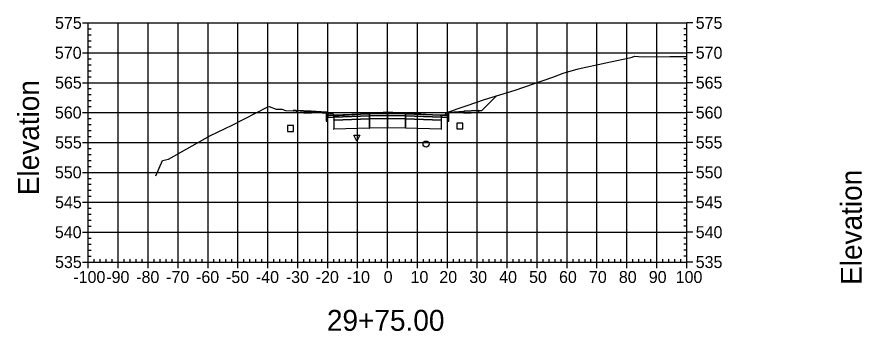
# Model space of a CAD drawing. Extents: x 704834 to 709892, y 372981 to 377533.
# Drawn here: x 708556 to 708838.5, y 376157.7 to 376262.8 of the extents above; entities that cross this region are included whole.
import ezdxf

# ---------------------------------------------------------------- set-up
doc = ezdxf.new("R2010")
doc.units = 0
for name, color, linetype in [('1', 7, 'Continuous'), ('10', 7, 'Continuous'), ('13', 7, 'Continuous'), ('14', 7, 'Continuous'), ('4', 7, 'Continuous'), ('57', 7, 'Continuous'), ('60', 7, 'Continuous'), ('Default_Xsect', 7, 'Continuous'), ('Existing', 7, 'Continuous')]:
    doc.layers.add(name, color=color, linetype=linetype)

msp = doc.modelspace()

# ---------------------------------------------------------------- linework, layer by layer
for points in [[(708711.41, 376231.48), (708716.38, 376236.44)], [(708648.41, 376231.48), (708648.38, 376231.44)], [(708649.41, 376231.52), (708648.41, 376231.48)], [(708659.41, 376230.92), (708654.41, 376231.32)], [(708700.41, 376230.92), (708705.41, 376231.32)], [(708710.41, 376231.52), (708711.41, 376231.48)]]:
    msp.add_lwpolyline(points)
for points in [[(708654.41, 376231.32), (708649.41, 376231.52), (708649.41, 376230.85), (708654.41, 376230.65)], [(708659.91, 376229.92), (708659.83, 376230.92), (708659.41, 376230.92), (708659.41, 376227.92), (708659.91, 376227.92)], [(708673.91, 376230.36), (708661.91, 376230), (708661.91, 376229.33), (708673.91, 376229.69)], [(708679.91, 376230.48), (708673.91, 376230.36), (708673.91, 376229.69), (708679.91, 376229.81)], [(708679.91, 376229.81), (708685.91, 376229.69), (708685.91, 376230.36), (708679.91, 376230.48)], [(708685.91, 376229.69), (708697.91, 376229.33), (708697.91, 376230), (708685.91, 376230.36)], [(708699.91, 376227.92), (708700.41, 376227.92), (708700.41, 376230.92), (708700, 376230.92), (708699.91, 376229.92)], [(708705.41, 376230.65), (708710.41, 376230.85), (708710.41, 376231.52), (708705.41, 376231.32)], [(708661.91, 376230), (708659.91, 376229.92), (708659.91, 376229.25), (708661.91, 376229.33)], [(708661.86, 376228.28), (708661.96, 376228.28), (708661.96, 376228.38), (708661.86, 376228.38)], [(708673.91, 376229.69), (708661.91, 376229.33), (708661.91, 376228.33), (708673.91, 376228.69)], [(708673.91, 376228.69), (708661.91, 376228.33), (708661.91, 376225.33), (708673.91, 376225.69)], [(708673.86, 376229.64), (708673.96, 376229.64), (708673.96, 376229.74), (708673.86, 376229.74)], [(708673.86, 376228.64), (708673.96, 376228.64), (708673.96, 376228.74), (708673.86, 376228.74)], [(708679.91, 376229.81), (708673.91, 376229.69), (708673.91, 376228.69), (708679.91, 376228.81)], [(708679.91, 376228.81), (708673.91, 376228.69), (708673.91, 376225.69), (708679.91, 376225.81)], [(708679.86, 376229.76), (708679.96, 376229.76), (708679.96, 376229.86), (708679.86, 376229.86)], [(708679.86, 376228.76), (708679.96, 376228.76), (708679.96, 376228.86), (708679.86, 376228.86)], [(708679.91, 376228.81), (708685.91, 376228.69), (708685.91, 376229.69), (708679.91, 376229.81)], [(708679.91, 376225.81), (708685.91, 376225.69), (708685.91, 376228.69), (708679.91, 376228.81)], [(708685.86, 376229.64), (708685.96, 376229.64), (708685.96, 376229.74), (708685.86, 376229.74)], [(708685.86, 376228.64), (708685.96, 376228.64), (708685.96, 376228.74), (708685.86, 376228.74)], [(708685.91, 376228.69), (708697.91, 376228.33), (708697.91, 376229.33), (708685.91, 376229.69)], [(708685.91, 376225.69), (708697.91, 376225.33), (708697.91, 376228.33), (708685.91, 376228.69)], [(708697.86, 376228.28), (708697.96, 376228.28), (708697.96, 376228.38), (708697.86, 376228.38)], [(708697.91, 376229.33), (708699.91, 376229.25), (708699.91, 376229.92), (708697.91, 376230)], [(708661.86, 376225.28), (708661.96, 376225.28), (708661.96, 376225.38), (708661.86, 376225.38)], [(708673.86, 376225.64), (708673.96, 376225.64), (708673.96, 376225.74), (708673.86, 376225.74)], [(708679.86, 376225.76), (708679.96, 376225.76), (708679.96, 376225.86), (708679.86, 376225.86)], [(708685.86, 376225.64), (708685.96, 376225.64), (708685.96, 376225.74), (708685.86, 376225.74)], [(708697.86, 376225.28), (708697.96, 376225.28), (708697.96, 376225.38), (708697.86, 376225.38)]]:
    msp.add_lwpolyline(points, close=True)
at = {"layer": '1'}
msp.add_lwpolyline([(708669.67, 376221.25), (708668.67, 376223.25), (708670.67, 376223.25)], close=True, dxfattribs=at)
at = {"layer": '10'}
msp.add_lwpolyline([(708646.43, 376224.46), (708648.43, 376224.46), (708648.43, 376226.46), (708646.43, 376226.46)], close=True, dxfattribs=at)
at = {"layer": '13'}
msp.add_circle((708692.79, 376220.3), 1, dxfattribs=at)
at = {"layer": '14'}
for points in [[(708716.38, 376236.44), (708716.38, 376236.49), (708716.38, 376236.44), (708716.33, 376236.44), (708716.38, 376236.44), (708716.38, 376236.39), (708716.38, 376236.44), (708716.43, 376236.44)], [(708648.38, 376231.44), (708648.38, 376231.49), (708648.38, 376231.44), (708648.33, 376231.44), (708648.38, 376231.44), (708648.38, 376231.39), (708648.38, 376231.44), (708648.43, 376231.44)], [(708679.91, 376230.48), (708679.91, 376230.53), (708679.91, 376230.48), (708679.86, 376230.48), (708679.91, 376230.48), (708679.91, 376230.43), (708679.91, 376230.48), (708679.96, 376230.48)], [(708661.91, 376230), (708661.91, 376230.05), (708661.91, 376230), (708661.86, 376230), (708661.91, 376230), (708661.91, 376229.95), (708661.91, 376230), (708661.96, 376230)], [(708697.91, 376230), (708697.91, 376230.05), (708697.91, 376230), (708697.86, 376230), (708697.91, 376230), (708697.91, 376229.95), (708697.91, 376230), (708697.96, 376230)]]:
    msp.add_lwpolyline(points, dxfattribs=at)
at = {"layer": '4'}
msp.add_lwpolyline([(708703.08, 376225.33), (708705.08, 376225.33), (708705.08, 376227.33), (708703.08, 376227.33)], close=True, dxfattribs=at)
at = {"layer": '57'}
for p, q in [((708577.91, 376260.82), (708579.91, 376260.82)), ((708579.91, 376260.82), (708779.91, 376260.82)), ((708579.91, 376180.82), (708579.91, 376260.82)), ((708579.91, 376180.82), (708579.91, 376260.82)), ((708579.91, 376258.82), (708580.91, 376258.82)), ((708589.91, 376180.82), (708589.91, 376260.82)), ((708599.91, 376180.82), (708599.91, 376260.82)), ((708609.91, 376180.82), (708609.91, 376260.82)), ((708619.91, 376180.82), (708619.91, 376260.82)), ((708629.91, 376180.82), (708629.91, 376260.82)), ((708639.91, 376180.82), (708639.91, 376260.82)), ((708649.91, 376180.82), (708649.91, 376260.82)), ((708659.91, 376180.82), (708659.91, 376260.82)), ((708669.91, 376180.82), (708669.91, 376260.82)), ((708679.91, 376180.82), (708679.91, 376260.82)), ((708689.91, 376180.82), (708689.91, 376260.82)), ((708699.91, 376180.82), (708699.91, 376260.82)), ((708709.91, 376180.82), (708709.91, 376260.82)), ((708719.91, 376180.82), (708719.91, 376260.82)), ((708729.91, 376180.82), (708729.91, 376260.82)), ((708739.91, 376180.82), (708739.91, 376260.82)), ((708749.91, 376180.82), (708749.91, 376260.82)), ((708759.91, 376180.82), (708759.91, 376260.82)), ((708769.91, 376180.82), (708769.91, 376260.82)), ((708779.91, 376258.82), (708778.91, 376258.82)), ((708779.91, 376180.82), (708779.91, 376260.82)), ((708779.91, 376180.82), (708779.91, 376260.82)), ((708781.91, 376260.82), (708779.91, 376260.82)), ((708579.91, 376256.82), (708580.91, 376256.82)), ((708779.91, 376256.82), (708778.91, 376256.82)), ((708579.91, 376254.82), (708580.91, 376254.82)), ((708579.91, 376252.82), (708580.91, 376252.82)), ((708779.91, 376254.82), (708778.91, 376254.82)), ((708779.91, 376252.82), (708778.91, 376252.82)), ((708577.91, 376250.82), (708579.91, 376250.82)), ((708579.91, 376250.82), (708779.91, 376250.82)), ((708781.91, 376250.82), (708779.91, 376250.82)), ((708579.91, 376248.82), (708580.91, 376248.82)), ((708779.91, 376248.82), (708778.91, 376248.82)), ((708579.91, 376246.82), (708580.91, 376246.82)), ((708579.91, 376244.82), (708580.91, 376244.82)), ((708779.91, 376246.82), (708778.91, 376246.82)), ((708779.91, 376244.82), (708778.91, 376244.82)), ((708579.91, 376242.82), (708580.91, 376242.82)), ((708779.91, 376242.82), (708778.91, 376242.82)), ((708577.91, 376240.82), (708579.91, 376240.82)), ((708579.91, 376240.82), (708779.91, 376240.82)), ((708579.91, 376238.82), (708580.91, 376238.82)), ((708779.91, 376238.82), (708778.91, 376238.82)), ((708781.91, 376240.82), (708779.91, 376240.82)), ((708579.91, 376236.82), (708580.91, 376236.82)), ((708779.91, 376236.82), (708778.91, 376236.82)), ((708579.91, 376234.82), (708580.91, 376234.82)), ((708779.91, 376234.82), (708778.91, 376234.82)), ((708577.91, 376230.82), (708579.91, 376230.82)), ((708579.91, 376232.82), (708580.91, 376232.82)), ((708579.91, 376230.82), (708779.91, 376230.82)), ((708779.91, 376232.82), (708778.91, 376232.82)), ((708781.91, 376230.82), (708779.91, 376230.82)), ((708579.91, 376228.82), (708580.91, 376228.82)), ((708779.91, 376228.82), (708778.91, 376228.82)), ((708579.91, 376226.82), (708580.91, 376226.82)), ((708579.91, 376224.82), (708580.91, 376224.82)), ((708779.91, 376226.82), (708778.91, 376226.82)), ((708779.91, 376224.82), (708778.91, 376224.82)), ((708579.91, 376222.82), (708580.91, 376222.82)), ((708779.91, 376222.82), (708778.91, 376222.82)), ((708577.91, 376220.82), (708579.91, 376220.82)), ((708579.91, 376220.82), (708779.91, 376220.82)), ((708579.91, 376218.82), (708580.91, 376218.82)), ((708779.91, 376218.82), (708778.91, 376218.82)), ((708781.91, 376220.82), (708779.91, 376220.82)), ((708579.91, 376216.82), (708580.91, 376216.82)), ((708779.91, 376216.82), (708778.91, 376216.82)), ((708579.91, 376214.82), (708580.91, 376214.82)), ((708779.91, 376214.82), (708778.91, 376214.82)), ((708577.91, 376210.82), (708579.91, 376210.82)), ((708579.91, 376212.82), (708580.91, 376212.82)), ((708579.91, 376210.82), (708779.91, 376210.82)), ((708779.91, 376212.82), (708778.91, 376212.82)), ((708781.91, 376210.82), (708779.91, 376210.82)), ((708579.91, 376208.82), (708580.91, 376208.82)), ((708779.91, 376208.82), (708778.91, 376208.82)), ((708579.91, 376206.82), (708580.91, 376206.82)), ((708579.91, 376204.82), (708580.91, 376204.82)), ((708779.91, 376206.82), (708778.91, 376206.82)), ((708779.91, 376204.82), (708778.91, 376204.82)), ((708579.91, 376202.82), (708580.91, 376202.82)), ((708779.91, 376202.82), (708778.91, 376202.82)), ((708577.91, 376200.82), (708579.91, 376200.82)), ((708579.91, 376200.82), (708779.91, 376200.82)), ((708781.91, 376200.82), (708779.91, 376200.82)), ((708579.91, 376198.82), (708580.91, 376198.82)), ((708579.91, 376196.82), (708580.91, 376196.82)), ((708779.91, 376198.82), (708778.91, 376198.82)), ((708779.91, 376196.82), (708778.91, 376196.82)), ((708579.91, 376194.82), (708580.91, 376194.82)), ((708779.91, 376194.82), (708778.91, 376194.82)), ((708577.91, 376190.82), (708579.91, 376190.82)), ((708579.91, 376192.82), (708580.91, 376192.82)), ((708579.91, 376190.82), (708779.91, 376190.82)), ((708779.91, 376192.82), (708778.91, 376192.82)), ((708781.91, 376190.82), (708779.91, 376190.82)), ((708579.91, 376188.82), (708580.91, 376188.82)), ((708779.91, 376188.82), (708778.91, 376188.82)), ((708579.91, 376186.82), (708580.91, 376186.82)), ((708779.91, 376186.82), (708778.91, 376186.82)), ((708579.91, 376184.82), (708580.91, 376184.82)), ((708579.91, 376182.82), (708580.91, 376182.82)), ((708779.91, 376184.82), (708778.91, 376184.82)), ((708779.91, 376182.82), (708778.91, 376182.82)), ((708577.91, 376180.82), (708579.91, 376180.82)), ((708579.91, 376180.82), (708779.91, 376180.82)), ((708579.91, 376180.82), (708779.91, 376180.82)), ((708579.91, 376178.82), (708579.91, 376180.82)), ((708581.91, 376180.82), (708581.91, 376181.82)), ((708583.91, 376180.82), (708583.91, 376181.82)), ((708585.91, 376180.82), (708585.91, 376181.82)), ((708587.91, 376180.82), (708587.91, 376181.82)), ((708589.91, 376178.82), (708589.91, 376180.82)), ((708591.91, 376180.82), (708591.91, 376181.82)), ((708593.91, 376180.82), (708593.91, 376181.82)), ((708595.91, 376180.82), (708595.91, 376181.82)), ((708597.91, 376180.82), (708597.91, 376181.82)), ((708599.91, 376178.82), (708599.91, 376180.82)), ((708601.91, 376180.82), (708601.91, 376181.82)), ((708603.91, 376180.82), (708603.91, 376181.82)), ((708605.91, 376180.82), (708605.91, 376181.82)), ((708607.91, 376180.82), (708607.91, 376181.82)), ((708609.91, 376178.82), (708609.91, 376180.82)), ((708611.91, 376180.82), (708611.91, 376181.82)), ((708613.91, 376180.82), (708613.91, 376181.82)), ((708615.91, 376180.82), (708615.91, 376181.82)), ((708617.91, 376180.82), (708617.91, 376181.82)), ((708619.91, 376178.82), (708619.91, 376180.82)), ((708621.91, 376180.82), (708621.91, 376181.82)), ((708623.91, 376180.82), (708623.91, 376181.82)), ((708625.91, 376180.82), (708625.91, 376181.82)), ((708627.91, 376180.82), (708627.91, 376181.82)), ((708629.91, 376178.82), (708629.91, 376180.82)), ((708631.91, 376180.82), (708631.91, 376181.82)), ((708633.91, 376180.82), (708633.91, 376181.82)), ((708635.91, 376180.82), (708635.91, 376181.82)), ((708637.91, 376180.82), (708637.91, 376181.82)), ((708639.91, 376178.82), (708639.91, 376180.82)), ((708641.91, 376180.82), (708641.91, 376181.82)), ((708643.91, 376180.82), (708643.91, 376181.82)), ((708645.91, 376180.82), (708645.91, 376181.82)), ((708647.91, 376180.82), (708647.91, 376181.82)), ((708649.91, 376178.82), (708649.91, 376180.82)), ((708651.91, 376180.82), (708651.91, 376181.82)), ((708653.91, 376180.82), (708653.91, 376181.82)), ((708655.91, 376180.82), (708655.91, 376181.82)), ((708657.91, 376180.82), (708657.91, 376181.82)), ((708659.91, 376178.82), (708659.91, 376180.82)), ((708661.91, 376180.82), (708661.91, 376181.82)), ((708663.91, 376180.82), (708663.91, 376181.82)), ((708665.91, 376180.82), (708665.91, 376181.82)), ((708667.91, 376180.82), (708667.91, 376181.82)), ((708669.91, 376178.82), (708669.91, 376180.82)), ((708671.91, 376180.82), (708671.91, 376181.82)), ((708673.91, 376180.82), (708673.91, 376181.82)), ((708675.91, 376180.82), (708675.91, 376181.82)), ((708677.91, 376180.82), (708677.91, 376181.82)), ((708679.91, 376178.82), (708679.91, 376180.82)), ((708681.91, 376180.82), (708681.91, 376181.82)), ((708683.91, 376180.82), (708683.91, 376181.82)), ((708685.91, 376180.82), (708685.91, 376181.82)), ((708687.91, 376180.82), (708687.91, 376181.82)), ((708689.91, 376178.82), (708689.91, 376180.82)), ((708691.91, 376180.82), (708691.91, 376181.82)), ((708693.91, 376180.82), (708693.91, 376181.82)), ((708695.91, 376180.82), (708695.91, 376181.82)), ((708697.91, 376180.82), (708697.91, 376181.82)), ((708699.91, 376178.82), (708699.91, 376180.82)), ((708701.91, 376180.82), (708701.91, 376181.82)), ((708703.91, 376180.82), (708703.91, 376181.82)), ((708705.91, 376180.82), (708705.91, 376181.82)), ((708707.91, 376180.82), (708707.91, 376181.82)), ((708709.91, 376178.82), (708709.91, 376180.82)), ((708711.91, 376180.82), (708711.91, 376181.82)), ((708713.91, 376180.82), (708713.91, 376181.82)), ((708715.91, 376180.82), (708715.91, 376181.82)), ((708717.91, 376180.82), (708717.91, 376181.82)), ((708719.91, 376178.82), (708719.91, 376180.82)), ((708721.91, 376180.82), (708721.91, 376181.82)), ((708723.91, 376180.82), (708723.91, 376181.82)), ((708725.91, 376180.82), (708725.91, 376181.82)), ((708727.91, 376180.82), (708727.91, 376181.82)), ((708729.91, 376178.82), (708729.91, 376180.82)), ((708731.91, 376180.82), (708731.91, 376181.82)), ((708733.91, 376180.82), (708733.91, 376181.82)), ((708735.91, 376180.82), (708735.91, 376181.82)), ((708737.91, 376180.82), (708737.91, 376181.82)), ((708739.91, 376178.82), (708739.91, 376180.82)), ((708741.91, 376180.82), (708741.91, 376181.82)), ((708743.91, 376180.82), (708743.91, 376181.82)), ((708745.91, 376180.82), (708745.91, 376181.82)), ((708747.91, 376180.82), (708747.91, 376181.82)), ((708749.91, 376178.82), (708749.91, 376180.82)), ((708751.91, 376180.82), (708751.91, 376181.82)), ((708753.91, 376180.82), (708753.91, 376181.82)), ((708755.91, 376180.82), (708755.91, 376181.82)), ((708757.91, 376180.82), (708757.91, 376181.82)), ((708759.91, 376178.82), (708759.91, 376180.82)), ((708761.91, 376180.82), (708761.91, 376181.82)), ((708763.91, 376180.82), (708763.91, 376181.82)), ((708765.91, 376180.82), (708765.91, 376181.82)), ((708767.91, 376180.82), (708767.91, 376181.82)), ((708769.91, 376178.82), (708769.91, 376180.82)), ((708771.91, 376180.82), (708771.91, 376181.82)), ((708773.91, 376180.82), (708773.91, 376181.82)), ((708775.91, 376180.82), (708775.91, 376181.82)), ((708777.91, 376180.82), (708777.91, 376181.82)), ((708779.91, 376178.82), (708779.91, 376180.82)), ((708781.91, 376180.82), (708779.91, 376180.82))]:
    msp.add_line(p, q, dxfattribs=at)
at = {"layer": 'Default_Xsect'}
msp.add_lwpolyline([(708648.38, 376231.44), (708648.41, 376231.48), (708649.41, 376231.52), (708654.41, 376231.32), (708659.41, 376230.92), (708659.83, 376230.92), (708659.91, 376229.92), (708661.91, 376230), (708673.91, 376230.36), (708679.91, 376230.48), (708685.91, 376230.36), (708697.91, 376230), (708699.91, 376229.92), (708700, 376230.92), (708700.41, 376230.92), (708705.41, 376231.32), (708710.41, 376231.52), (708711.41, 376231.48), (708716.38, 376236.44)], dxfattribs=at)
at = {"layer": 'Existing'}
msp.add_lwpolyline([(708602.46, 376209.68), (708604.69, 376214.78), (708606.68, 376215.23), (708620.7, 376223.17), (708625.43, 376225.36), (708628.25, 376226.73), (708639.9, 376232.78), (708640.35, 376232.84), (708642.73, 376231.99), (708644.64, 376231.92), (708645.78, 376231.48), (708650.69, 376231.4), (708658.04, 376230.78), (708660.28, 376230.59), (708660.9, 376230.53), (708661.55, 376230.66), (708661.67, 376230.47), (708662.09, 376229.77), (708668.93, 376230.19), (708679.82, 376231.05), (708691, 376230.42), (708699.12, 376229.88), (708699.29, 376230.15), (708699.54, 376230.7), (708703.5, 376232.14), (708706.5, 376233.13), (708712.3, 376235.24), (708722.56, 376238.26), (708735.17, 376242.63), (708738.57, 376244.04), (708743.57, 376245.48), (708752.87, 376247.42), (708760.83, 376249.08), (708761.65, 376249.36), (708762.49, 376249.64), (708763.83, 376249.59), (708765.53, 376249.49), (708774.29, 376249.53), (708779.91, 376249.61)], dxfattribs=at)

# ---------------------------------------------------------------- texts
at = {"layer": '1'}
msp.add_text('29+75.00', height=7, dxfattribs=at).set_placement((708659.64, 376157.82))
at = {"layer": '14'}
for p in [(708649.38, 376231.47), (708649.38, 376230.8), (708654.38, 376230.6), (708705.38, 376230.6), (708710.38, 376231.47), (708710.38, 376230.8)]:
    msp.add_text('+', height=0.1, dxfattribs=at).set_placement(p)
at = {"layer": '57'}
for s, p in [('575', (708568.79, 376258.82)), ('575', (708782.91, 376258.82)), ('570', (708568.74, 376248.82)), ('570', (708782.91, 376248.82)), ('565', (708568.79, 376238.82)), ('565', (708782.91, 376238.82)), ('560', (708568.74, 376228.82)), ('560', (708782.91, 376228.82)), ('555', (708568.79, 376218.82)), ('555', (708782.91, 376218.82)), ('550', (708568.74, 376208.82)), ('550', (708782.91, 376208.82)), ('545', (708568.79, 376198.82)), ('545', (708782.91, 376198.82)), ('540', (708568.74, 376188.82)), ('540', (708782.91, 376188.82)), ('535', (708568.79, 376178.82)), ('535', (708782.91, 376178.82)), ('-100', (708574.9, 376173.82)), ('-90', (708585.91, 376173.82)), ('-80', (708595.91, 376173.82)), ('-70', (708605.91, 376173.82)), ('-60', (708615.91, 376173.82)), ('-50', (708625.91, 376173.82)), ('-40', (708635.91, 376173.82)), ('-30', (708645.91, 376173.82)), ('-20', (708655.91, 376173.82)), ('-10', (708666.3, 376173.82)), ('0', (708678.62, 376173.82)), ('10', (708687.61, 376173.82)), ('20', (708697.22, 376173.82)), ('30', (708707.22, 376173.82)), ('40', (708717.22, 376173.82)), ('50', (708727.22, 376173.82)), ('60', (708737.22, 376173.82)), ('70', (708747.22, 376173.82)), ('80', (708757.22, 376173.82)), ('90', (708767.22, 376173.82)), ('100', (708776.21, 376173.82))]:
    msp.add_text(s, height=4, dxfattribs=at).set_placement(p)
at = {"layer": '60'}
for p in [(708563.41, 376203.18), (708838.41, 376173.18)]:
    msp.add_text('Elevation', height=7, rotation=90, dxfattribs=at).set_placement(p)

doc.saveas('drawing.dxf')
